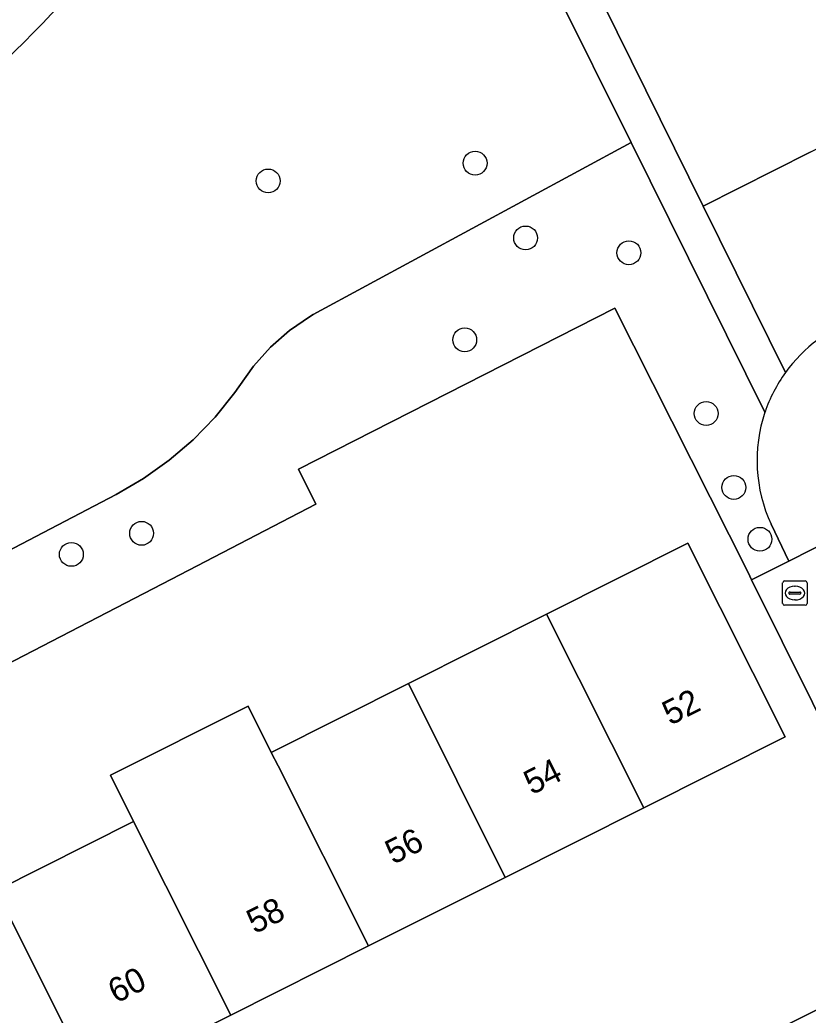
# Model space of a CAD drawing. Extents: x 157793 to 159380, y 380877 to 382313.
# Drawn here: x 158791.04 to 158823.34, y 381864.04 to 381904.85 of the extents above; entities that cross this region are included whole.
import ezdxf

# ---------------------------------------------------------------- set-up
doc = ezdxf.new("R2010")
doc.units = 0
for name, color, linetype in [('IMGEO_Boom', 7, 'Continuous'), ('IMGEO_Erf', 7, 'Continuous'), ('IMGEO_Fietspad_gesloten', 7, 'Continuous'), ('IMGEO_Groenvoorziening', 7, 'Continuous'), ('IMGEO_Pand', 7, 'Continuous'), ('IMGEO_Pand_nummerreeks', 7, 'Continuous'), ('IMGEO_Rijbaan_lokaal_open', 7, 'Continuous'), ('IMGEO_Rioolput', 7, 'Continuous'), ('IMGEO_Voetpad_halfverhard', 7, 'Continuous')]:
    doc.layers.add(name, color=color, linetype=linetype)

msp = doc.modelspace()

# ---------------------------------------------------------------- linework, layer by layer
at = {"layer": 'IMGEO_Boom'}
for centre in [(158809.693, 381898.98), (158801.213, 381898.249), (158811.763, 381895.911), (158815.996, 381895.305), (158809.267, 381891.735), (158819.161, 381888.715), (158820.296, 381885.682), (158796.027, 381883.8), (158821.366, 381883.556), (158793.148, 381882.937)]:
    msp.add_circle(centre, 0.489, dxfattribs=at)
at = {"layer": 'IMGEO_Erf'}
for points in [[(158832.271, 381859.244), (158821.021, 381881.899), (158820.877, 381882.189), (158815.423, 381893.026), (158802.463, 381886.428), (158803.167, 381884.991), (158797.25, 381881.926), (158775.323, 381870.568)], [(158790.061, 381869.156), (158795.7, 381871.987), (158794.75, 381873.88), (158800.389, 381876.711), (158801.339, 381874.818), (158806.958, 381877.639), (158812.618, 381880.48), (158818.416, 381883.391), (158822.402, 381875.452), (158816.603, 381872.541), (158810.926, 381869.691), (158805.324, 381866.879), (158799.685, 381864.048), (158794.047, 381861.217), (158788.407, 381858.386)], [(158821.35, 381863.084), (158823.868, 381864.348), (158827.161, 381857.789)]]:
    msp.add_lwpolyline(points, dxfattribs=at)
at = {"layer": 'IMGEO_Fietspad_gesloten'}
msp.add_lwpolyline([(158821.826, 381884.175), (158822.551, 381882.652), (158824.404, 381883.601), (158825.426, 381884.084), (158824.967, 381884.996)], dxfattribs=at)
for centre, radius, start, end in [((158738.945, 381955.909), 73.703, 299.74416, 326.42976), ((158827.418, 381886.785), 6.172, 108.9853, 144.2457), ((158827.386, 381886.804), 6.135, 144.2113, 161.3406), ((158827.421, 381886.786), 6.175, 161.2893, 205.0179)]:
    msp.add_arc(centre, radius, start, end, dxfattribs=at)
at = {"layer": 'IMGEO_Groenvoorziening'}
for points in [[(158811.908, 381911.483), (158814.34, 381906.738), (158819.043, 381897.211), (158823.426, 381899.436), (158841.062, 381908.389), (158832.307, 381924.833)], [(158794.985, 381885.397), (158796.104, 381886.045), (158797.158, 381886.794), (158798.138, 381887.638), (158799.036, 381888.569), (158799.844, 381889.578), (158800.005, 381889.805), (158800.61, 381890.654), (158801.308, 381891.428), (158802.091, 381892.117), (158802.947, 381892.711), (158803.057, 381892.777), (158816.088, 381899.828), (158812.962, 381906.131), (158810.273, 381911.334)], [(158821.573, 381888.767), (158816.088, 381899.828), (158803.057, 381892.777), (158802.947, 381892.711), (158802.091, 381892.117), (158801.308, 381891.428), (158800.61, 381890.654), (158800.005, 381889.805), (158799.844, 381889.578), (158799.036, 381888.569), (158798.138, 381887.638), (158797.158, 381886.794), (158796.104, 381886.045), (158794.985, 381885.397), (158775.851, 381875.381)], [(158823.426, 381899.436), (158819.043, 381897.211), (158822.409, 381890.392)], [(158768.868, 381869.526), (158769.77, 381867.86), (158775.323, 381870.568), (158797.25, 381881.926), (158803.167, 381884.991), (158802.463, 381886.428), (158815.423, 381893.026), (158820.877, 381882.189), (158821.021, 381881.899), (158822.551, 381882.652), (158821.826, 381884.175)], [(158775.851, 381875.381), (158794.985, 381885.397)]]:
    msp.add_lwpolyline(points, dxfattribs=at)
for centre, radius, start, end in [((158738.945, 381955.909), 73.703, 299.74416, 326.42976), ((158827.418, 381886.785), 6.172, 108.9853, 144.2457), ((158827.421, 381886.786), 6.175, 161.2893, 205.0179)]:
    msp.add_arc(centre, radius, start, end, dxfattribs=at)
at = {"layer": 'IMGEO_Pand'}
for points in [[(158812.618, 381880.48), (158816.603, 381872.541), (158822.402, 381875.452), (158818.416, 381883.391)], [(158806.958, 381877.639), (158810.926, 381869.691), (158816.603, 381872.541), (158812.618, 381880.48)], [(158806.958, 381877.639), (158801.339, 381874.818), (158801.617, 381874.264), (158805.324, 381866.879), (158810.926, 381869.691)], [(158801.339, 381874.818), (158800.389, 381876.711), (158794.75, 381873.88), (158795.7, 381871.987), (158799.685, 381864.048), (158805.324, 381866.879), (158801.617, 381874.264)], [(158799.685, 381864.048), (158795.7, 381871.987), (158790.061, 381869.156), (158794.047, 381861.217)], [(158794.047, 381861.217), (158790.061, 381869.156), (158784.422, 381866.325), (158788.407, 381858.386)], [(158821.35, 381863.084), (158824.643, 381856.525), (158827.161, 381857.789), (158823.868, 381864.348)]]:
    msp.add_lwpolyline(points, close=True, dxfattribs=at)
at = {"layer": 'IMGEO_Rijbaan_lokaal_open'}
msp.add_lwpolyline([(158813.17, 381840.854), (158817.33, 381842.806), (158817.743, 381842.711), (158819.75, 381843.716), (158837.675, 381852.553), (158837.449, 381853.027), (158837.477, 381854.111), (158838.46, 381856.877), (158838.95, 381857.096), (158831.735, 381871.703), (158825.426, 381884.084), (158824.404, 381883.601), (158822.551, 381882.652), (158821.021, 381881.899), (158832.271, 381859.244), (158833.115, 381857.81), (158832.184, 381855.347), (158810.978, 381844.911)], dxfattribs=at)
at = {"layer": 'IMGEO_Rioolput'}
for p, q in [((158822.372, 381881.849), (158823.224, 381881.849)), ((158822.297, 381880.923), (158822.297, 381881.775)), ((158822.599, 381881.392), (158822.997, 381881.392)), ((158822.785, 381881.629), (158822.81, 381881.629)), ((158823.298, 381881.775), (158823.298, 381880.923)), ((158822.556, 381881.343), (158822.556, 381881.355)), ((158822.994, 381881.306), (158822.596, 381881.306)), ((158822.808, 381881.069), (158822.783, 381881.069)), ((158823.04, 381881.355), (158823.04, 381881.343)), ((158823.224, 381880.849), (158822.372, 381880.849))]:
    msp.add_line(p, q, dxfattribs=at)
for points in [[(158822.372, 381881.849), (158823.224, 381881.849)], [(158822.297, 381880.923), (158822.297, 381881.775)], [(158823.298, 381881.775), (158823.298, 381880.923)], [(158823.224, 381880.849), (158822.372, 381880.849)]]:
    msp.add_lwpolyline(points, dxfattribs=at)
for centre, radius, start, end in [((158822.374, 381881.773), 0.0765, 91.552, 178.448), ((158822.374, 381881.773), 0.0765, 91.552, 178.448), ((158823.222, 381881.773), 0.0765, 1.552, 88.448), ((158823.222, 381881.773), 0.0765, 1.552, 88.448), ((158822.596, 381881.352), 0.0403, 85.8775, 175.7526), ((158823.001, 381881.354), 0.0386, 1.7309, 96.639), ((158822.593, 381881.342), 0.0366, 178.938, 274.7102), ((158822.997, 381881.349), 0.043, 264.8664, 352.4533), ((158822.374, 381880.925), 0.0765, 181.552, 268.448), ((158822.374, 381880.925), 0.0765, 181.552, 268.448), ((158823.222, 381880.925), 0.0765, 271.552, 358.448), ((158823.222, 381880.925), 0.0765, 271.552, 358.448)]:
    msp.add_arc(centre, radius, start, end, dxfattribs=at)
for centre, major_axis, ratio, start_param, end_param in [((158822.784, 381881.349), (-0.387, 0.002), 0.722429, 4.712389, 7.853982), ((158822.809, 381881.349), (-0.39, 0.002), 0.717154, 1.570796, 4.712389)]:
    msp.add_ellipse(centre, major_axis=major_axis, ratio=ratio, start_param=start_param, end_param=end_param, dxfattribs=at)
at = {"layer": 'IMGEO_Voetpad_halfverhard'}
for points in [[(158810.273, 381911.334), (158812.962, 381906.131), (158816.088, 381899.828), (158821.573, 381888.767)], [(158822.409, 381890.392), (158819.043, 381897.211), (158814.34, 381906.738)]]:
    msp.add_lwpolyline(points, dxfattribs=at)
msp.add_arc((158827.386, 381886.804), 6.135, 144.2113, 161.3406, dxfattribs=at)

# ---------------------------------------------------------------- texts
at = {"layer": 'IMGEO_Pand_nummerreeks'}
for s, rotation, p in [('52', 26.6578, (158817.69, 381875.906)), ('54', 26.6578, (158812.014, 381873.056)), ('56', 26.6597, (158806.335, 381870.205)), ('58', 26.6597, (158800.659, 381867.356)), ('60', 26.6578, (158794.979, 381864.505))]:
    msp.add_text(s, height=1, rotation=rotation, dxfattribs=at).set_placement(p)

doc.saveas('drawing.dxf')
